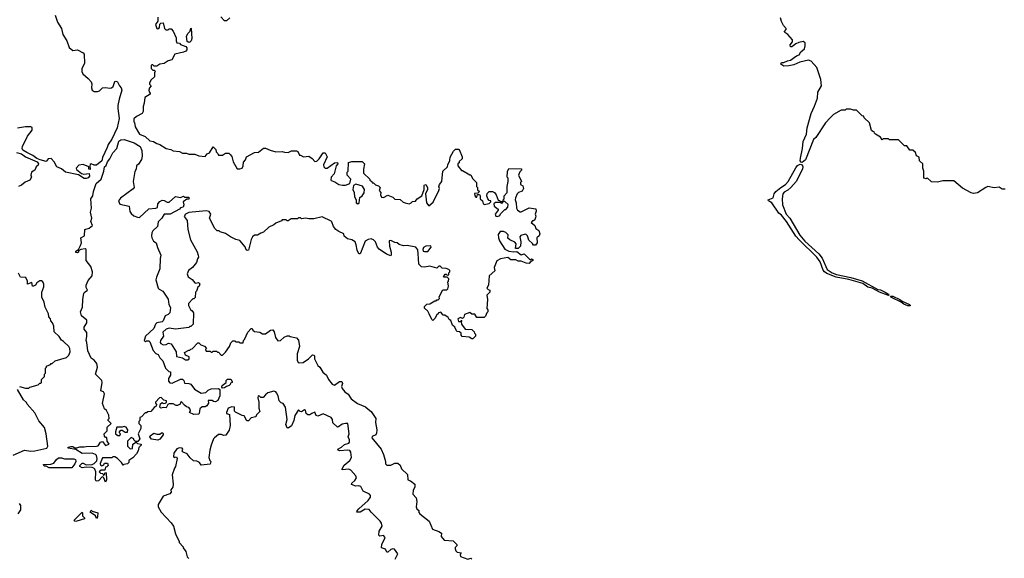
# Model space of a CAD drawing. Extents: x 2472589 to 2662339, y 701009 to 849030.
# Tile 319 of 406: x 2598368 to 2607965, y 719962 to 725210. Entities that reach past the tile are written whole.
import ezdxf

# ---------------------------------------------------------------- set-up
doc = ezdxf.new("R2010")
doc.units = 0

msp = doc.modelspace()

# ---------------------------------------------------------------- linework, layer by layer
at = {"layer": '0CON05XD'}
for points in [[(2598712.9, 725255), (2598737.5, 725185), (2598775.2, 725125.2), (2598786.8, 725066.8), (2598827.9, 725005), (2598849.7, 724939.7), (2598885, 724910), (2598932.5, 724915), (2598985, 724886.5), (2598995.4, 724875), (2598999.5, 724785), (2598971.9, 724735), (2598972.5, 724705), (2598983.7, 724683.7), (2599035, 724638.9), (2599062.7, 724605), (2599069.2, 724585), (2599066, 724545), (2599073.7, 724523.7), (2599095, 724510.4), (2599125, 724509.2), (2599145, 724517.5), (2599175, 724545.5), (2599205, 724549.2), (2599245, 724542.2), (2599263.2, 724546.8), (2599279.2, 724560.8), (2599295, 724607.5), (2599305, 724612.5), (2599320, 724605), (2599340, 724565), (2599357.5, 724545), (2599363.3, 724525), (2599336.9, 724435), (2599324.4, 724375), (2599324.4, 724345), (2599336.6, 724246.6), (2599319.2, 724155), (2599265, 724046.2), (2599228.9, 723995), (2599221.4, 723965), (2599173.5, 723866.5), (2599167.3, 723835), (2599115, 723792.9), (2599095, 723792), (2599065, 723806), (2599055, 723800), (2599050, 723785), (2599055, 723750), (2599043, 723753), (2599040, 723775), (2598985, 723800.8), (2598945, 723792.2), (2598918, 723765), (2598920.3, 723750.3), (2598970.5, 723710.5), (2598994, 723704), (2599045, 723710), (2599047.1, 723685), (2599035, 723669.2), (2599015, 723661.4), (2598995, 723664.3), (2598939.2, 723699.2), (2598814.4, 723724.4), (2598776.6, 723756.6), (2598728, 723778), (2598702.9, 723825), (2598675, 723857.5), (2598645.9, 723854.1), (2598625, 723827.5), (2598565.6, 723845.6), (2598535, 723857.5), (2598495.5, 723885.5), (2598435.6, 723915.6), (2598399.7, 723939.7), (2598390, 723955), (2598394.5, 723975), (2598445, 724075.7), (2598489.5, 724135), (2598489.7, 724159.7), (2598475.6, 724165.6), (2598424, 724166), (2598345, 724154.1)], [(2599713.8, 725236.2), (2599714.3, 725195.7), (2599692.5, 725165), (2599703, 725123), (2599715, 725120), (2599722.5, 725125), (2599730, 725135), (2599733.6, 725166.4), (2599744.1, 725175.9), (2599765, 725180), (2599780, 725125), (2599791.7, 725111.7), (2599815, 725110), (2599825, 725120), (2599845, 725120), (2599865, 725100), (2599892.5, 725035), (2599892.5, 725005), (2599900, 724985), (2599925, 724980), (2599935, 724970), (2599988.3, 724948.3), (2599997, 724937), (2599997, 724917), (2599987.5, 724905), (2599965.8, 724894.2), (2599880, 724875), (2599849.3, 724820.7), (2599815, 724810), (2599777, 724783), (2599735, 724777.5), (2599705, 724757.5), (2599678.3, 724758.3), (2599665, 724770), (2599655, 724770), (2599650, 724765), (2599650, 724735), (2599665, 724720), (2599678.3, 724718.3), (2599690, 724705), (2599680, 724695), (2599680, 724655), (2599650, 724625), (2599632.5, 724595), (2599633, 724583), (2599650, 724565), (2599633, 724547), (2599627.5, 724525), (2599628.3, 724508.3), (2599640, 724495), (2599640, 724485), (2599588.3, 724451.7), (2599581.7, 724398.3), (2599570, 724365), (2599572.5, 724315), (2599562.5, 724295), (2599505, 724267.5), (2599480, 724245), (2599480, 724215), (2599487, 724207), (2599492.5, 724165), (2599533.8, 724095), (2599590.8, 724070.8), (2599635, 724031.5), (2599673.1, 724023.1), (2599704, 724004), (2599735, 723995.5), (2599795.7, 723955.7), (2599840, 723945), (2599865, 723931.2), (2599925, 723926), (2599955, 723910), (2599995, 723911.2), (2600015, 723901.2), (2600075, 723898.8), (2600115, 723883.8), (2600175, 723876.7), (2600195, 723902.5), (2600217.7, 723912.3), (2600255, 723970), (2600280, 723945), (2600283, 723923), (2600300, 723905), (2600305, 723890), (2600345, 723890), (2600375, 723910), (2600405, 723910), (2600418.3, 723898.3), (2600437, 723877), (2600450, 723825), (2600487.5, 723757.5), (2600515, 723756), (2600536, 723765), (2600546, 723785), (2600548.3, 723821.7), (2600567.5, 723845), (2600580, 723875), (2600655, 723917.5), (2600695, 723920), (2600745, 723960), (2600765, 723960), (2600808.3, 723938.3), (2600865, 723922.5), (2600925, 723927.5), (2600948.3, 723918.3), (2600985, 723917.5), (2601018.3, 723931.7), (2601065, 723932.5), (2601077.5, 723925), (2601095, 723890), (2601105, 723890), (2601135, 723872.5), (2601185, 723880), (2601219.3, 723859.3), (2601245, 723830), (2601265, 723832.5), (2601287.5, 723855), (2601325, 723912.5), (2601345, 723912.5), (2601363.3, 723875), (2601329.2, 723795), (2601330.8, 723775), (2601345, 723763.8), (2601365, 723763.3), (2601435, 723816.7), (2601465, 723820), (2601470, 723805), (2601452.5, 723785), (2601431.7, 723708.3), (2601404.1, 723675.9), (2601400.7, 723650.7), (2601405, 723642.5), (2601440.7, 723630.7), (2601480, 723605), (2601515, 723596.7), (2601545, 723596.7), (2601587, 723613), (2601596.4, 723656.4), (2601560, 723695), (2601560, 723725), (2601570, 723735), (2601571.7, 723818.3), (2601605, 723827.5), (2601707, 723827), (2601730, 723805), (2601720, 723755), (2601720, 723715), (2601780, 723655), (2601780, 723645), (2601800, 723635), (2601805, 723620), (2601815, 723620), (2601835, 723600), (2601865, 723590), (2601880, 723575), (2601870, 723545), (2601886.4, 723526.4), (2601883.6, 723503.6), (2601895, 723480), (2601915, 723477.5), (2601955, 723500), (2602005, 723480), (2602025, 723462.5), (2602075, 723456.7), (2602105, 723433.8), (2602125, 723426.7), (2602165, 723417.5), (2602183, 723427), (2602195, 723440), (2602225, 723442.5), (2602242.5, 723465), (2602286.4, 723493.6), (2602308.8, 723555), (2602311.2, 723595), (2602315, 723602.5), (2602325, 723603.3), (2602343.8, 723575), (2602343.3, 723555), (2602323, 723513), (2602333.8, 723425), (2602355, 723397.5), (2602399.3, 723430.7), (2602453.8, 723545), (2602458.8, 723565), (2602453.3, 723585), (2602460, 723605), (2602482.5, 723635), (2602492.5, 723735), (2602537.5, 723775), (2602540, 723795), (2602561.7, 723838.3), (2602565, 723870), (2602595, 723930), (2602615, 723950), (2602645, 723950), (2602650, 723945), (2602680, 723875), (2602680, 723855), (2602651.7, 723828.3), (2602650, 723815), (2602640, 723805), (2602640, 723785), (2602675, 723740), (2602685, 723740), (2602755, 723700), (2602765, 723700), (2602781.7, 723661.7), (2602820, 723625), (2602820, 723585), (2602830, 723575), (2602831.7, 723551.7), (2602850, 723535), (2602835, 723520), (2602801.7, 723518.3), (2602803, 723493), (2602815, 723480), (2602825, 723480), (2602831.7, 723508.3), (2602848.3, 723508.3), (2602857.5, 723495), (2602857.5, 723465), (2602880, 723445), (2602885, 723420), (2602895, 723410), (2602945, 723420), (2602960, 723435), (2602960, 723445), (2602945, 723450), (2602930, 723465), (2602922.5, 723495), (2602923, 723517), (2602945, 723537.5), (2602975, 723537.5), (2602995, 723527.5), (2603012.5, 723505), (2603031.7, 723451.7), (2603045, 723450), (2603055, 723440), (2603080, 723440), (2603080, 723455), (2603090, 723465), (2603090, 723495), (2603120, 723525), (2603120, 723585), (2603130, 723635), (2603130, 723665), (2603120, 723675), (2603121.7, 723731.7), (2603135, 723760), (2603258.3, 723758.3), (2603257.5, 723745), (2603243, 723727), (2603230, 723695), (2603260, 723635), (2603250, 723625), (2603250, 723605), (2603273, 723593), (2603277, 723567), (2603265, 723540), (2603230, 723525), (2603217.5, 723512.5), (2603200, 723475), (2603196.7, 723455), (2603206.7, 723425), (2603210, 723375), (2603220, 723355), (2603245, 723337.5), (2603255, 723337.5), (2603335, 723377.5), (2603398.3, 723368.3), (2603402.5, 723345), (2603392.5, 723315), (2603400, 723295), (2603397, 723283), (2603388.3, 723261.7), (2603375, 723250), (2603365, 723250), (2603353.3, 723235), (2603390, 723205), (2603400, 723175), (2603427.5, 723155), (2603437.5, 723125), (2603430, 723105), (2603410, 723085), (2603412.5, 723035), (2603395, 723012.5), (2603375, 723012.5), (2603365, 723030), (2603330.7, 723060.7), (2603317.5, 723105), (2603305, 723117.5), (2603295, 723120), (2603251.7, 723108.3), (2603243.3, 723095), (2603252.5, 723045), (2603250, 723005), (2603225, 722980), (2603201.7, 722981.7), (2603207.5, 723025), (2603193, 723043), (2603143.9, 723063.9), (2603125, 723080), (2603127.5, 723115), (2603105, 723137.5), (2603083, 723147), (2603050, 723145), (2603033, 723117), (2603033.3, 723085), (2603043.3, 723055), (2603097.5, 722975), (2603135, 722956.2), (2603185, 722947.5), (2603215, 722950), (2603255, 722920), (2603285, 722930), (2603345, 722870), (2603355, 722880), (2603370, 722875), (2603370, 722865), (2603345, 722847.5), (2603333.9, 722836.1), (2603305, 722836.5), (2603257.3, 722857.3), (2603225.8, 722855.8), (2603205, 722868.8), (2603155, 722870), (2603125, 722893.3), (2603055, 722880), (2603020, 722860), (2602992.5, 722795), (2602998.3, 722761.7), (2602942.5, 722715), (2602937.5, 722625), (2602922.5, 722595), (2602935, 722580), (2602950, 722575), (2602950, 722555), (2602920, 722525), (2602927.5, 722485), (2602920, 722395), (2602931.7, 722381.7), (2602932.5, 722365), (2602920, 722355), (2602908.3, 722321.7), (2602895, 722310), (2602825, 722310), (2602805, 722340), (2602775, 722342.5), (2602755, 722357.5), (2602703.6, 722336.4), (2602697, 722313), (2602685, 722300), (2602665, 722307.5), (2602640, 722295), (2602645, 722270), (2602670, 722270), (2602671.7, 722278.3), (2602678.3, 722278.3), (2602670, 722270), (2602673, 722243), (2602710, 722195), (2602775, 722190), (2602798.3, 722168.3), (2602800, 722155), (2602810, 722145), (2602810, 722125), (2602785, 722100), (2602775, 722100), (2602747.5, 722117.5), (2602681.7, 722121.7), (2602670, 722135), (2602670, 722155), (2602655, 722170), (2602633, 722173), (2602625, 722180), (2602610, 722215), (2602587.5, 722235), (2602570, 722280), (2602555, 722290), (2602545, 722310), (2602511.7, 722331.7), (2602495, 722332.5), (2602471.7, 722361.7), (2602450, 722355), (2602446.4, 722343.6), (2602432.5, 722335), (2602415, 722300), (2602395, 722280), (2602385, 722290), (2602360, 722345), (2602345, 722370), (2602315, 722400), (2602312.5, 722415), (2602335, 722437.5), (2602365, 722442.5), (2602415, 722470), (2602428.3, 722471.7), (2602435, 722480), (2602448.3, 722481.7), (2602460, 722495), (2602457.5, 722505)], [(2600415, 725230), (2600385, 725200), (2600365, 725200), (2600327, 725237)], [(2607975, 723560), (2607945, 723560), (2607915, 723580), (2607865, 723572.5), (2607805, 723583.3), (2607785, 723576.2), (2607705, 723523.8), (2607665, 723518), (2607642.3, 723522.3), (2607557.7, 723567.7), (2607475, 723640), (2607365, 723640), (2607315, 723627.5), (2607255, 723630), (2607215, 723670), (2607205, 723660), (2607180, 723665), (2607182.5, 723735), (2607170, 723765), (2607170, 723805), (2607140, 723835), (2607135, 723870), (2607110, 723885), (2607100, 723915), (2607075, 723940), (2607045, 723940), (2607015, 723980), (2606991.7, 723981.7), (2606935, 724040), (2606845, 724040), (2606835, 724050), (2606785, 724050), (2606775, 724040), (2606760, 724065), (2606710, 724095), (2606700, 724105), (2606698.3, 724118.3), (2606685, 724120), (2606671.7, 724131.7), (2606650, 724205), (2606600, 724255), (2606595, 724270), (2606580, 724275), (2606525, 724330), (2606495, 724330), (2606465, 724340), (2606425, 724340), (2606415, 724330), (2606375, 724327.5), (2606300, 724285), (2606267, 724253), (2606223.3, 724205), (2606127.3, 724062.7), (2606105, 724042.5), (2606026.2, 723843.8), (2605995, 723820), (2605985, 723821.1), (2605976.7, 723835), (2605977.7, 723862.3), (2605998.9, 723955), (2606005.4, 724025), (2606036.4, 724095), (2606042.5, 724155), (2606083.8, 724295), (2606115, 724367.5), (2606143.8, 724445), (2606148.8, 724505), (2606182, 724565), (2606178.3, 724628.3), (2606137.5, 724745), (2606082.5, 724805), (2606057.3, 724817.3), (2605972.3, 724797.7), (2605915, 724771.2), (2605865, 724759.4), (2605817.5, 724757.5), (2605787, 724777), (2605795, 724793.3), (2605815, 724793.8), (2605850.6, 724809.4), (2605881.2, 724815), (2605941.1, 724858.9), (2605965, 724868.8), (2605983.1, 724896.9), (2606016.7, 724925), (2606025.6, 724955), (2606024.3, 724985), (2606005, 724997.8), (2605962, 724988), (2605933.4, 724976.6), (2605895, 724946.2), (2605880, 724945), (2605878.8, 724965), (2605902, 724995), (2605900.8, 725015), (2605855, 725067.5), (2605827.5, 725085), (2605822.5, 725095), (2605840, 725115), (2605840, 725125), (2605812.5, 725155), (2605793, 725193), (2605785, 725230)], [(2600015, 724987.5), (2599999.3, 724999.3), (2599992.5, 725045), (2600006.7, 725075), (2600030, 725100), (2600035, 725127.5), (2600040, 725125), (2600043.9, 725026.1), (2600038.8, 725005), (2600025, 724990), (2600015, 724987.5)], [(2599205, 720702.5), (2599187, 720747), (2599175, 720760), (2599135, 720716.7), (2599113.8, 720715), (2599108, 720725), (2599110, 720805), (2599100.8, 720830.8), (2599090.5, 720840.5), (2599075, 720846.2), (2599015, 720848.8), (2598975, 720843.8), (2598954.2, 720855), (2598955, 720866.7), (2598975, 720888), (2598985, 720888.8), (2599015, 720873.3), (2599075, 720876.2), (2599094.1, 720885.9), (2599118.3, 720911.7), (2599123.3, 720935), (2599116.7, 720965), (2599107.5, 720975), (2599075, 720986.2), (2598975, 720984), (2598915, 721022.5), (2598840, 721035), (2598840, 721045), (2598865, 721050), (2598885, 721050), (2598905, 721037.5), (2598925, 721037.5), (2598955, 721046.7), (2598995, 721046.7), (2599017, 721053), (2599116.1, 721053.9), (2599131.2, 721058.8), (2599155, 721092.5), (2599175, 721100), (2599205, 721060), (2599240, 721075), (2599220, 721105), (2599218.3, 721138.3), (2599205, 721140), (2599193, 721153), (2599192.5, 721175), (2599220, 721205), (2599221.7, 721238.3), (2599260, 721275), (2599230, 721305), (2599230, 721315), (2599240, 721325), (2599237, 721357), (2599213, 721403), (2599195, 721417.5), (2599175, 721470), (2599193.8, 721565), (2599185, 721582.5), (2599160, 721595), (2599172.5, 721675), (2599167.5, 721695), (2599107.5, 721755), (2599126.7, 721825), (2599118.3, 721861.7), (2599095, 721892.5), (2599065, 721912.5), (2599033.3, 721985), (2599022.5, 722065), (2599014, 722085), (2599022.5, 722125), (2599021.7, 722161.7), (2598997.5, 722195), (2598997.5, 722215), (2599022.5, 722255), (2599021.7, 722281.7), (2598971.2, 722325), (2598960.8, 722365), (2598979.3, 722410.7), (2598982, 722485), (2598993.3, 722545), (2599005, 722560), (2599030, 722575), (2599015, 722600), (2599016.2, 722625), (2599035, 722667.5), (2599072.5, 722715), (2599077.5, 722755), (2599060.8, 722805), (2599016.7, 722865), (2599015, 722970), (2599005, 722977.5), (2598965, 722972.5), (2598941.7, 722958.3), (2598940, 722945), (2598931.7, 722938.3), (2598915, 722942.5), (2598913.3, 722955), (2598940, 722970), (2598959.5, 723010.5), (2598968.8, 723035), (2598964.2, 723085), (2599000, 723105), (2599004, 723165), (2599045, 723178.8), (2599076.2, 723205), (2599062.5, 723245), (2599070.8, 723275), (2599056.8, 723333.2), (2599067.1, 723375), (2599061.5, 723465), (2599080, 723495), (2599086.5, 723535), (2599113.3, 723615), (2599160.8, 723655), (2599189.2, 723735), (2599193.8, 723775), (2599209.3, 723790.7), (2599224.5, 723825), (2599246.5, 723853.5), (2599275, 723913.1), (2599313.4, 723956.6), (2599335, 724027.8), (2599355, 724041.1), (2599385, 724042.7), (2599485, 724010.4), (2599541.1, 723975), (2599556.7, 723935), (2599561.2, 723881.2), (2599555, 723849.2), (2599527.1, 723802.9), (2599507.1, 723785), (2599504.2, 723755), (2599488.6, 723731.4), (2599474.2, 723635), (2599483.5, 723575), (2599475, 723561.5), (2599349.8, 723470.2), (2599330.8, 723445), (2599343, 723413), (2599433.2, 723393.2), (2599442.7, 723342.7), (2599455, 723321.4), (2599480.5, 723300.5), (2599515, 723285.8), (2599535, 723284), (2599625, 723366), (2599695, 723372.5), (2599710, 723380), (2599713.3, 723415), (2599735, 723440), (2599755, 723451.2), (2599775, 723450), (2599805, 723433.3), (2599825, 723433.8), (2599885, 723487.5), (2599935, 723477.5), (2599965, 723490), (2599975, 723480), (2600015, 723480), (2600020, 723475), (2600017, 723463), (2599998.3, 723461.7), (2599960, 723435), (2599967.5, 723405), (2599960, 723385), (2599935, 723377.5), (2599926.7, 723365), (2599835, 723316), (2599775, 723314), (2599754.2, 723275), (2599718.5, 723241.5), (2599710.8, 723195), (2599666.7, 723153.3), (2599657.2, 723132.8), (2599651.1, 723105), (2599654.4, 723084.4), (2599670.7, 723050.7), (2599699.2, 723035), (2599711.1, 722991.1), (2599744, 722915), (2599737.3, 722882.7), (2599735, 722782.5), (2599700, 722700), (2599695.6, 722675), (2599717.5, 722595), (2599726.2, 722585), (2599764, 722565), (2599815, 722487.5), (2599821.2, 722435), (2599837.5, 722405), (2599830, 722355), (2599815, 722338.8), (2599785, 722324), (2599765, 722276.7), (2599755, 722267.5), (2599704.3, 722255.7), (2599690, 722245), (2599675, 722200), (2599593.6, 722126.4), (2599580, 722085), (2599595, 722070), (2599605, 722080), (2599625, 722080), (2599635, 722070), (2599667.7, 721987.7), (2599695, 721957.5), (2599716.4, 721946.4), (2599734, 721914), (2599761.2, 721885), (2599790, 721815), (2599821.7, 721781.7), (2599838.3, 721778.3), (2599837.5, 721745), (2599817.5, 721715), (2599818.3, 721688.3), (2599831.7, 721671.7), (2599855, 721670), (2599935, 721706), (2599955, 721706.2), (2599966.7, 721695), (2599975, 721667.5), (2600015, 721666.7), (2600035, 721658.8), (2600071.4, 721611.4), (2600135, 721570), (2600181.7, 721578.3), (2600205, 721600), (2600235, 721612.5), (2600305, 721617.5), (2600318.3, 721608.3), (2600320, 721545), (2600299.3, 721500.7), (2600275, 721487.5), (2600258.3, 721488.3), (2600245, 721500), (2600205, 721500), (2600207.5, 721475), (2600193, 721447), (2600175, 721437.5), (2600145, 721437.5), (2600123, 721417), (2600116.4, 721373.6), (2600110, 721365), (2600065, 721362.5), (2600021.7, 721381.7), (2600031.7, 721398.3), (2600030, 721415), (2600015, 721432.5), (2599995, 721437.5), (2599972.5, 721455), (2599945, 721487.5), (2599935, 721480), (2599932.5, 721465), (2599905, 721450.8), (2599891.2, 721451.2), (2599865, 721466.7), (2599825, 721467.5), (2599810.7, 721459.3), (2599795, 721427.5), (2599765, 721432.5), (2599743.6, 721423.6), (2599732.5, 721435), (2599741.7, 721468.3), (2599755, 721480), (2599765, 721470), (2599787, 721473), (2599798.3, 721481.7), (2599800, 721495), (2599771.7, 721501.7), (2599745, 721530), (2599730, 721525), (2599690, 721485), (2599690, 721475), (2599701.7, 721461.7), (2599696.4, 721443.6), (2599678.3, 721431.7), (2599645, 721392.5), (2599615, 721390), (2599605, 721380), (2599591.7, 721378.3), (2599555, 721340), (2599540, 721335), (2599540, 721305), (2599530, 721295), (2599530, 721275), (2599547.5, 721255), (2599547, 721227), (2599522.5, 721175), (2599540, 721125), (2599518.3, 721101.7), (2599495, 721100), (2599480, 721115), (2599480, 721125), (2599455, 721140), (2599420, 721105), (2599420, 721055), (2599445, 721030), (2599468.3, 721031.7), (2599470, 721075), (2599495, 721090), (2599505, 721090), (2599515, 721080), (2599550, 721075), (2599550, 721065), (2599528.3, 721041.7), (2599521.7, 721008.3), (2599505, 720980), (2599469.3, 720940.7), (2599430, 720915), (2599430, 720895), (2599418.3, 720881.7), (2599383, 720877), (2599375, 720870), (2599360, 720895), (2599320, 720935), (2599295, 720950), (2599275, 720950), (2599265, 720940), (2599175, 720940), (2599152.5, 720885), (2599155, 720870), (2599167, 720863), (2599186.7, 720873.3), (2599195, 720887.5), (2599225, 720890), (2599230, 720865), (2599218.3, 720851.7), (2599205, 720850), (2599198.3, 720821.7), (2599160.7, 720819.3), (2599143.3, 720805), (2599155, 720790), (2599178.3, 720788.3), (2599185, 720770), (2599195, 720780), (2599201.7, 720798.3), (2599210, 720795), (2599212.5, 720725), (2599205, 720702.5)], [(2598335, 723917.5), (2598385, 723901.9), (2598423.6, 723873.6), (2598537.5, 723825), (2598551.2, 723805), (2598548, 723792), (2598527.5, 723775), (2598516.7, 723745), (2598481.2, 723725), (2598476.7, 723695), (2598482.5, 723675), (2598466, 723645), (2598422.1, 723627.9), (2598385, 723597.1), (2598355, 723583.3)], [(2606835, 722524.4), (2606748.8, 722555), (2606675.8, 722595.8), (2606636, 722605), (2606585, 722639.4), (2606448.6, 722678.6), (2606325, 722701.8), (2606235, 722735.6), (2606211.8, 722751.8), (2606198.7, 722768.7), (2606170.8, 722850.8), (2606139.4, 722895), (2605964.2, 723064.2), (2605932.5, 723102.5), (2605841.5, 723245), (2605793.3, 723305), (2605765.9, 723325.9), (2605698.6, 723425), (2605666.7, 723445), (2605662.5, 723455), (2605710.8, 723475), (2605720.9, 723515), (2605739.1, 723535), (2605785.5, 723575), (2605832.7, 723605), (2605857.8, 723632.2), (2605931.7, 723768.3), (2605949.5, 723790.5), (2605975, 723802.7), (2605995.3, 723795.3), (2606002.2, 723775), (2605997.7, 723755), (2605937, 723633), (2605885.3, 723574.7), (2605855, 723549.1), (2605819.5, 723530.5), (2605805.6, 723515), (2605799.6, 723465), (2605801.9, 723405), (2605838.2, 723315), (2605875.9, 723275.9), (2605971.8, 723111.8), (2606021.1, 723051.1), (2606157.4, 722927.4), (2606190.4, 722885), (2606240, 722775), (2606288.8, 722745), (2606328.8, 722728.8), (2606468.6, 722698.6), (2606578.8, 722665), (2606731.4, 722581.4), (2606757.6, 722577.6), (2606803.8, 722555), (2606836.2, 722535), (2606840, 722525), (2606835, 722524.4)], [(2601665, 723414.6), (2601677.5, 723425), (2601683.9, 723476.1), (2601706.7, 723495), (2601725.9, 723524.1), (2601727.5, 723555), (2601708.3, 723588.3), (2601645, 723606.7), (2601620, 723595), (2601613.3, 723556.7), (2601627.5, 723525), (2601630, 723485), (2601647.5, 723455), (2601646.7, 723425), (2601665, 723414.6)], [(2603025, 723293.3), (2603046.4, 723303.6), (2603055, 723320), (2603095, 723360), (2603105, 723360), (2603127, 723383), (2603128.3, 723408.3), (2603095, 723440), (2603080, 723440), (2603065, 723420), (2603055, 723430), (2603005, 723430), (2602990, 723415), (2602993.6, 723393.6), (2603030, 723365), (2603030, 723355), (2603002.5, 723315), (2603010, 723295), (2603025, 723293.3)], [(2602457.5, 722505), (2602475, 722550), (2602493.6, 722576.4), (2602531.7, 722578.3), (2602541.7, 722588.3), (2602547.5, 722615), (2602540, 722655), (2602547, 722663), (2602550, 722685), (2602535, 722700), (2602505, 722700), (2602500, 722705), (2602515, 722730), (2602525, 722730), (2602535, 722720), (2602550, 722725), (2602550, 722745), (2602560, 722755), (2602560, 722765), (2602550, 722775), (2602525, 722787.5), (2602485, 722790), (2602465, 722810), (2602451.7, 722808.3), (2602435, 722790), (2602365, 722810), (2602315, 722797.5), (2602283, 722803), (2602258.3, 722828.3), (2602253, 722933), (2602247, 722967), (2602230, 722995), (2602145, 723010), (2602108.3, 723008.3), (2602065, 723020), (2602046.7, 723036.7), (2602025, 723040), (2601985, 723060), (2601970, 723055), (2601972.5, 723005), (2601987.5, 722945), (2601990, 722915), (2601985, 722910), (2601944.2, 722924.2), (2601872.5, 722975), (2601853.9, 722993.9), (2601835, 723046.7), (2601815, 723066.7), (2601793.9, 723073.9), (2601765, 723070), (2601735, 723053.8), (2601690, 722935), (2601685, 722927.5), (2601675, 722927.5), (2601656, 722965), (2601647.9, 723017.9), (2601636.4, 723046.4), (2601605, 723066.7), (2601563.9, 723073.9), (2601531.7, 723101.7), (2601526.7, 723125), (2601477.5, 723145), (2601450, 723165), (2601426.7, 723195), (2601410.7, 723240.7), (2601402.5, 723247.5), (2601315, 723290), (2601235, 723268.8), (2601185, 723270), (2601155, 723277.5), (2601115, 723270), (2601105, 723280), (2601085, 723280), (2601075, 723270), (2601015, 723270), (2600985, 723250), (2600975, 723250), (2600965, 723260), (2600925, 723260), (2600918.3, 723251.7), (2600863, 723227), (2600845, 723210), (2600795, 723190), (2600745, 723140), (2600718.3, 723131.7), (2600685, 723110), (2600655, 723110), (2600637, 723093), (2600625, 723070), (2600598.8, 722965), (2600585, 722960), (2600576.4, 722966.4), (2600565, 722997.5), (2600515, 723060), (2600475, 723070), (2600423, 723093), (2600375, 723127.5), (2600323, 723143), (2600311.7, 723151.7), (2600293, 723153), (2600270, 723175), (2600217.5, 723275), (2600231.2, 723315), (2600215, 723340), (2600185, 723348.9), (2600015, 723330.4), (2599982.2, 723315), (2599971.4, 723291.4), (2599998.8, 723255), (2600006.7, 723165), (2600033.6, 723063.6), (2600096.7, 722946.7), (2600107.5, 722915), (2600110, 722895), (2600101.7, 722881.7), (2600090, 722845), (2600053, 722797), (2600012.5, 722765), (2600000, 722735), (2600010, 722705), (2600049.3, 722679.3), (2600075, 722647.5), (2600085, 722642.5), (2600109.3, 722649.3), (2600123.3, 722635), (2600117.5, 722615), (2600102.5, 722605), (2600090, 722565), (2600080, 722555), (2600077, 722503), (2600065, 722490), (2600055, 722490), (2600013.3, 722445), (2600013.3, 722425), (2600032.5, 722385), (2600050, 722375), (2600062.5, 722355), (2600057, 722243), (2600035, 722220), (2600025, 722220), (2600015, 722210), (2599885, 722193.3), (2599825.8, 722205.8), (2599794, 722195), (2599761.2, 722165), (2599770, 722125), (2599741.4, 722085), (2599737.5, 722065), (2599742, 722055), (2599765, 722042.5), (2599795, 722046.2), (2599817, 722057), (2599845, 722052.5), (2599892.5, 721975), (2599895, 721930), (2599953.9, 721913.9), (2599985, 721897.5), (2600005, 721897.5), (2600020, 721905), (2600020, 721925), (2599985, 721940), (2599973, 721967), (2600015, 721990), (2600025, 721990), (2600035, 722000), (2600048.3, 722001.7), (2600105, 722060), (2600115, 722060), (2600131.7, 722041.7), (2600168.3, 722028.3), (2600190, 722005), (2600180, 721995), (2600185, 721980), (2600225, 721980), (2600235, 721970), (2600245, 721970), (2600255, 721980), (2600285, 721980), (2600295, 721970), (2600305, 721970), (2600331.7, 721941.7), (2600345, 721940), (2600375, 721970), (2600412.5, 722025), (2600425, 722060), (2600445, 722080), (2600465, 722080), (2600475, 722070), (2600505, 722070), (2600515, 722060), (2600545, 722060), (2600550, 722085), (2600560, 722095), (2600590, 722165), (2600625, 722200), (2600635, 722200), (2600640, 722185), (2600655, 722172.5), (2600707, 722167), (2600735, 722150), (2600765, 722150), (2600813.9, 722186.1), (2600835, 722187.5), (2600848.8, 722168.8), (2600862.3, 722112.3), (2600885, 722082.5), (2600910, 722085), (2600945, 722117.5), (2600975, 722130), (2600995, 722130), (2601003, 722123), (2601065, 722110), (2601086.4, 722086.4), (2601093.8, 722025), (2601072.5, 721955), (2601073.2, 721893.2), (2601081.1, 721871.1), (2601095, 721866), (2601129.5, 721870.5), (2601183.5, 721906.5), (2601222.5, 721945), (2601235, 721942.5), (2601242.5, 721935), (2601240, 721905), (2601275, 721840), (2601293, 721823), (2601322.5, 721775), (2601356.7, 721745), (2601376.7, 721705), (2601415, 721660), (2601435, 721648.8), (2601485, 721684.2), (2601506.2, 721686.2), (2601514, 721665), (2601504.3, 721635), (2601512.5, 721615), (2601535.7, 721585), (2601570.7, 721560.7), (2601597.8, 721515), (2601659.9, 721469.9), (2601737, 721437), (2601766, 721415), (2601795, 721392.9), (2601837.5, 721325), (2601837.2, 721285), (2601849.1, 721215), (2601847.2, 721182.8), (2601839.2, 721165), (2601802.5, 721147.5), (2601798.6, 721135), (2601890, 721025), (2601912.5, 720975), (2601932.5, 720905), (2601933, 720883), (2601945, 720870), (2601985, 720870), (2602025, 720887.5), (2602055, 720890), (2602075, 720870), (2602090, 720835), (2602147, 720777), (2602150, 720725), (2602177, 720717), (2602220, 720685), (2602220, 720655), (2602203, 720627), (2602198.3, 720588.3), (2602231.7, 720551.7), (2602237.5, 720515), (2602232.5, 720465), (2602240, 720445), (2602256.7, 720426.7), (2602258.3, 720408.3), (2602267.5, 720395), (2602357.5, 720325), (2602392.5, 720245), (2602453.9, 720223.9), (2602478.3, 720208.3), (2602477.5, 720175), (2602505, 720137.5), (2602591.7, 720131.7), (2602630, 720095), (2602630, 720085), (2602613, 720067), (2602613, 720053), (2602620, 720035), (2602633, 720023), (2602670, 720015), (2602662.5, 719995), (2602665, 719980), (2602735, 719952.5), (2602765, 719963.3), (2602775, 719957.5)], [(2602315, 722950), (2602345, 722952.5), (2602377, 722993), (2602375, 723007.5), (2602325, 723002.5), (2602305, 722990), (2602298.3, 722971.7), (2602300, 722955), (2602315, 722950)], [(2598365, 721637.5), (2598425, 721620), (2598455, 721620), (2598465, 721630), (2598547, 721653), (2598565, 721670), (2598575, 721670), (2598580, 721675), (2598580, 721705), (2598610, 721735), (2598610, 721755), (2598620, 721765), (2598620, 721815), (2598630, 721825), (2598630, 721835), (2598668.3, 721851.7), (2598675, 721860), (2598685, 721860), (2598713, 721887), (2598825, 721920), (2598847, 721943), (2598860, 721975), (2598857.5, 722005), (2598847.5, 722025), (2598796.1, 722076.1), (2598775, 722087.5), (2598753, 722123), (2598705, 722170), (2598700, 722225), (2598687, 722257), (2598672.5, 722275), (2598667, 722297), (2598652.5, 722315), (2598647.5, 722345), (2598615, 722410), (2598606.4, 722456.4), (2598582.5, 722505), (2598582.5, 722555), (2598603, 722607), (2598603, 722633), (2598592.5, 722655), (2598580, 722665), (2598565, 722666.2), (2598534.3, 722645.7), (2598521.2, 722625), (2598503.3, 722613.3), (2598493.3, 722613.3), (2598485, 722650), (2598443.6, 722633.6), (2598443, 722663), (2598428.3, 722698.3), (2598375, 722700), (2598355, 722740)], [(2607025, 722421.5), (2606985, 722436.9), (2606958.5, 722458.5), (2606865, 722503.1), (2606856.7, 722515), (2606880, 722515), (2606946.2, 722485), (2606968.7, 722468.7), (2607042, 722435), (2607052.5, 722425), (2607045, 722422), (2607025, 722421.5)], [(2600345, 721620), (2600338.3, 721628.3), (2600340, 721645), (2600380, 721675), (2600380, 721695), (2600391.7, 721708.3), (2600425, 721707.5), (2600440, 721685), (2600440, 721675), (2600421.7, 721668.3), (2600420, 721655), (2600410, 721645), (2600383, 721637), (2600365, 721622.5), (2600345, 721620)], [(2598304.1, 720965.9), (2598415, 721016.7), (2598475, 721006), (2598515, 721009.2), (2598632.5, 721035), (2598643.3, 721055), (2598626.4, 721176.4), (2598610, 721235), (2598555, 721300), (2598515, 721380), (2598440, 721465), (2598435, 721480), (2598406.2, 721506.2), (2598346, 721606)], [(2602026.7, 719955), (2602052.7, 720005), (2602019.5, 720049.5), (2602005, 720054), (2601985, 720047.5), (2601955, 720021.2), (2601945, 720023.3), (2601932.5, 720052.5), (2601893, 720063), (2601896.9, 720095), (2601931.4, 720165), (2601915, 720184), (2601877, 720177), (2601868.8, 720188.8), (2601870, 720225), (2601900, 720275), (2601894.4, 720305), (2601882.5, 720325), (2601792.6, 720412.6), (2601775, 720438.8), (2601735, 720439.4), (2601685, 720411.9), (2601655, 720410), (2601658, 720425), (2601672.5, 720445), (2601765.3, 720524.7), (2601788.6, 720558.6), (2601788, 720575), (2601778.2, 720588.2), (2601714.6, 720614.6), (2601692.7, 720662.7), (2601675, 720669.4), (2601645, 720665.7), (2601602.7, 720682.7), (2601606.2, 720695), (2601635, 720718.6), (2601651.8, 720745), (2601645.4, 720765), (2601595, 720821.9), (2601575, 720830), (2601512.5, 720825), (2601511.2, 720835), (2601529.1, 720870.9), (2601586.6, 720913.4), (2601600.7, 720945), (2601594.7, 720994.7), (2601585, 721011.1), (2601565, 721015.4), (2601485, 721010.8), (2601473.3, 721015), (2601470, 721025), (2601505.5, 721044.5), (2601535, 721071.1), (2601575, 721083.1), (2601583.1, 721095), (2601581.9, 721115), (2601568, 721145), (2601579.2, 721175), (2601565.6, 721275), (2601545, 721276.9), (2601510.8, 721269.2), (2601475, 721242), (2601465, 721240.8), (2601420.5, 721280.5), (2601417.5, 721315), (2601404.3, 721335), (2601325, 721370), (2601275, 721348.6), (2601258.8, 721355), (2601245, 721385.8), (2601215.6, 721374.4), (2601195, 721360), (2601175, 721358.8), (2601161.4, 721371.4), (2601152.5, 721405), (2601145, 721408.8), (2601115, 721388.8), (2601101.7, 721391.7), (2601085, 721407.5), (2601048.6, 721355), (2601040.6, 721305), (2601016.2, 721253.8), (2600985, 721230), (2600975, 721232.5), (2600962.7, 721265), (2600974.4, 721315), (2600960, 721435), (2600935, 721470), (2600915, 721476.7), (2600896.2, 721495), (2600885.8, 721545), (2600871.4, 721575), (2600865, 721585.5), (2600845, 721590), (2600786.4, 721573.6), (2600763.6, 721556.4), (2600741.7, 721528.3), (2600718.3, 721528.3), (2600705, 721542.5), (2600693.3, 721545), (2600688.8, 721525), (2600700, 721485), (2600697.5, 721425), (2600707, 721393), (2600675, 721360), (2600668.3, 721341.7), (2600625, 721330), (2600597, 721303), (2600581.7, 721301.7), (2600555, 721350), (2600535, 721352.5), (2600470, 721385), (2600460, 721395), (2600460, 721435), (2600435, 721438.9), (2600400.8, 721425), (2600382, 721382), (2600385, 721372.5), (2600411.7, 721361.7), (2600420, 721255), (2600410.7, 721209.3), (2600377, 721163), (2600355, 721160), (2600335, 721167.5), (2600305, 721167.5), (2600267.5, 721135)], [(2599345, 721160), (2599350, 721175), (2599340, 721185), (2599340, 721195), (2599355, 721210), (2599365, 721210), (2599395, 721190), (2599418.3, 721191.7), (2599422.5, 721215), (2599405, 721240), (2599385, 721247.5), (2599365, 721240), (2599315, 721240), (2599300, 721195), (2599302.5, 721175), (2599325, 721160), (2599345, 721160)], [(2599715, 721113.3), (2599653.9, 721123.9), (2599637.5, 721145), (2599640, 721155), (2599675, 721180), (2599705, 721170), (2599735, 721170), (2599750, 721185), (2599760, 721185), (2599767, 721177), (2599766.1, 721163.9), (2599735, 721122.5), (2599715, 721113.3)], [(2600267.5, 721135), (2600257.5, 721125), (2600232.5, 721065), (2600220, 721015), (2600212.5, 720945), (2600220, 720915), (2600230, 720905), (2600225, 720880), (2600135, 720870), (2600120, 720895), (2600095, 720910), (2600063, 720913), (2600030.7, 720940.7), (2599999.3, 720979.3), (2599960, 720995), (2599952.5, 721005), (2599957.5, 721025), (2599952.5, 721035), (2599925, 721038.8), (2599900.5, 721029.5), (2599870, 720985), (2599867.5, 720955), (2599872.5, 720945), (2599895, 720950), (2599902.5, 720935), (2599887.5, 720855), (2599875, 720840), (2599853.8, 720775), (2599862.5, 720685), (2599860, 720655), (2599840.7, 720629.3), (2599843.3, 720605), (2599829.5, 720590.5), (2599765, 720567.5), (2599716.7, 720485), (2599717.5, 720465), (2599745, 720412.5), (2599845, 720307.5), (2599866.1, 720276.1), (2599885, 720200), (2599922.5, 720125), (2599922.5, 720115), (2599960, 720075), (2599960, 720065), (2599987, 720027), (2600000, 719975), (2600015, 719960)], [(2598875, 720843.3), (2598654.1, 720844.1), (2598625, 720860), (2598605, 720860), (2598600, 720875), (2598670.7, 720879.3), (2598701.2, 720888.8), (2598725, 720926.2), (2598745, 720942.5), (2598775, 720942.5), (2598805, 720932.5), (2598895, 720931.2), (2598910, 720925), (2598913.3, 720905), (2598905, 720883.3), (2598875, 720843.3)], [(2598352.5, 720395), (2598380, 720435), (2598380, 720475), (2598366.7, 720495)], [(2599115, 720350), (2599106.7, 720376.7), (2599053, 720413), (2599065, 720430), (2599075, 720420), (2599130, 720405), (2599127.5, 720365), (2599115, 720350)], [(2598905, 720320), (2598900, 720335), (2598975, 720410), (2598980, 720405), (2598980, 720375), (2599000, 720355), (2599000, 720345), (2598925, 720322.5), (2598905, 720320)]]:
    msp.add_lwpolyline(points, dxfattribs=at)

doc.saveas('drawing.dxf')
